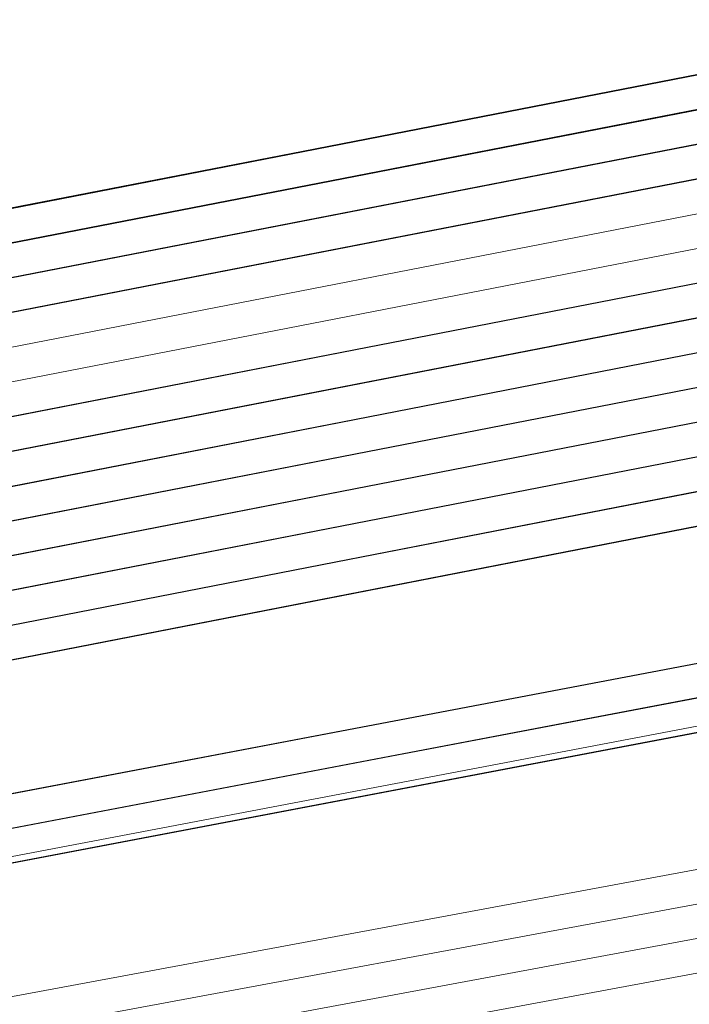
# Model space of a CAD drawing. Header units: metres. Extents: x -502 to 161, y -108 to 174.
# Tile 344 of 656: x -153.253 to -152.27, y -33.431 to -31.985. Entities that reach past the tile are written whole.
import ezdxf

# ---------------------------------------------------------------- set-up
doc = ezdxf.new("R2010")
doc.units = ezdxf.units.M
doc.header["$LTSCALE"] = 0.1
for name, color, linetype in [('BRI31-005.05-5p02-Koordinierung Lageplan 4. BA ZOB West 2022-06-15', 7, 'Continuous'), ('BRI31-005.06-5f07-Koordinierung Lageplan 4. BA ZOB Fernbusbahnh', 7, 'Continuous'), ('BRI32-005.02-5f05-Koordinierung Schemaplan 4 BA ZOB Teilbereich', 7, 'Continuous'), ('BRI32-005.03-5f06-Koordinierung Schemaplan 4 BA ZOB Teilbereich 2 Ost - Bahnhofsallee 2023-01-21', 7, 'Continuous')]:
    doc.layers.add(name, color=color, linetype=linetype)
doc.styles.add('Txt', font='txt_____.ttf')

msp = doc.modelspace()

# ---------------------------------------------------------------- linework, layer by layer
at = {"layer": 'BRI31-005.05-5p02-Koordinierung Lageplan 4. BA ZOB West 2022-06-15', "color": 190, "linetype": 'Continuous', "lineweight": 35, "true_color": 0x7f00ff, "transparency": 33554687, "flags": 128}
for points in [[(-55.7007, -13.3634), (-59.4327, -13.9934), (-61.4087, -14.3464), (-62.2647, -14.4984), (-62.6667, -14.5974), (-62.8907, -14.7334), (-63.5967, -15.2334), (-64.4177, -15.8004), (-64.8657, -15.8864), (-69.7037, -16.7484), (-75.4637, -17.6884), (-81.7337, -18.6534), (-88.9077, -20.0034), (-93.6827, -20.7334), (-98.9647, -21.6334), (-104.5957, -22.9234), (-121.8907, -26.2934), (-126.8117, -27.2034), (-150.4477, -31.7134), (-157.1307, -33.0134), (-162.7687, -32.1234), (-174.7807, -30.4434), (-178.1477, -29.6134), (-179.1357, -29.4334)], [(-93.6747, -20.7824), (-98.9547, -21.6824), (-104.5847, -22.9724), (-121.8807, -26.3424), (-126.8027, -27.2524), (-150.4387, -31.7624), (-150.7407, -31.8214), (-157.1297, -33.0644), (-162.7757, -32.1724), (-174.7877, -30.4934), (-178.1567, -29.6624), (-179.1357, -29.4844)]]:
    msp.add_lwpolyline(points, dxfattribs=at)
at = {"layer": 'BRI31-005.05-5p02-Koordinierung Lageplan 4. BA ZOB West 2022-06-15', "color": 250, "linetype": 'Continuous', "lineweight": 25, "true_color": 0x333333, "transparency": 33554687, "flags": 128}
for points in [[(-179.1357, -29.7394), (-178.2047, -29.9074), (-176.5237, -30.3244), (-174.8367, -30.8434), (-162.8247, -32.5154), (-157.1227, -33.4214), (-150.6707, -32.1644), (-150.3757, -32.1054), (-126.7397, -27.5954), (-121.8107, -26.6854), (-104.5117, -23.3154), (-93.6067, -21.1744), (-88.8337, -20.4444), (-81.6527, -19.0944), (-75.3827, -18.1294), (-69.6317, -17.1894), (-64.2647, -16.2324), (-63.2977, -15.6984), (-62.6077, -15.0894), (-62.1947, -14.8414), (-59.6597, -14.3864), (-59.3767, -14.3364), (-55.6447, -13.7064)], [(-55.6367, -13.7554), (-59.3687, -14.3854), (-59.6507, -14.4354), (-62.1767, -14.8894), (-62.5777, -15.1304), (-63.2687, -15.7394), (-64.2477, -16.2804), (-69.6237, -17.2384), (-75.3737, -18.1784), (-81.6437, -19.1434), (-88.8257, -20.4934), (-93.5977, -21.2234), (-104.5017, -23.3644), (-121.8007, -26.7344), (-126.7307, -27.6444), (-150.3667, -32.1544), (-150.6607, -32.2134), (-157.1217, -33.4724), (-162.8317, -32.5644), (-174.8437, -30.8934), (-176.5357, -30.3734), (-178.2147, -29.9564), (-179.1357, -29.7904)], [(-55.6287, -13.8044), (-59.3607, -14.4344), (-59.6427, -14.4844), (-62.1587, -14.9374), (-62.5477, -15.1714), (-63.2397, -15.7804), (-64.2307, -16.3284), (-69.6157, -17.2874), (-75.3647, -18.2274), (-81.6347, -19.1924), (-88.8177, -20.5424), (-93.5887, -21.2724), (-104.4917, -23.4134), (-121.7907, -26.7834), (-126.7217, -27.6934), (-150.3577, -32.2034), (-150.6507, -32.2624), (-157.1207, -33.5234), (-162.8387, -32.6134), (-174.8507, -30.9434), (-176.5477, -30.4224), (-178.2247, -30.0054), (-179.1357, -29.8414)], [(-55.6207, -13.8534), (-59.3527, -14.4834), (-59.6277, -14.5324), (-62.1407, -14.9854), (-62.5177, -15.2124), (-63.2107, -15.8214), (-64.2137, -16.3764), (-69.6077, -17.3364), (-75.3557, -18.2764), (-81.6257, -19.2414), (-88.8097, -20.5914), (-93.5797, -21.3214), (-104.4817, -23.4624), (-121.7807, -26.8324), (-126.7127, -27.7424), (-150.3487, -32.2524), (-150.6407, -32.3114), (-157.1197, -33.5744), (-162.8457, -32.6624), (-174.8577, -30.9934), (-176.5597, -30.4714), (-178.2347, -30.0544), (-179.1357, -29.8924)], [(-55.6127, -13.9024), (-59.3447, -14.5324), (-59.6247, -14.5824), (-62.1227, -15.0334), (-62.4877, -15.2534), (-63.1817, -15.8624), (-64.1967, -16.4244), (-69.5997, -17.3854), (-75.3467, -18.3254), (-81.6167, -19.2904), (-88.8017, -20.6404), (-93.5707, -21.3704), (-104.4717, -23.5114), (-121.7707, -26.8814), (-126.7037, -27.7914), (-150.3397, -32.3014), (-150.6307, -32.3604), (-157.1187, -33.6254), (-162.8527, -32.7114), (-174.8647, -31.0434), (-176.5717, -30.5204), (-178.2447, -30.1034), (-179.1357, -29.9434)], [(-55.6047, -13.9514), (-59.3367, -14.5814), (-62.1047, -15.0814), (-62.4577, -15.2944), (-63.1527, -15.9034), (-64.1797, -16.4724), (-69.5917, -17.4344), (-75.3377, -18.3744), (-81.6077, -19.3394), (-88.7937, -20.6894), (-93.5617, -21.4194), (-104.4617, -23.5604), (-121.7607, -26.9304), (-126.6947, -27.8404), (-150.3307, -32.3504), (-150.6207, -32.4094), (-157.1177, -33.6764), (-162.8597, -32.7604), (-174.8717, -31.0934), (-176.5837, -30.5694), (-178.2547, -30.1524), (-179.1357, -29.9944)], [(-56.5667, -14.3244), (-56.9487, -14.6244), (-57.8377, -15.3484), (-58.3257, -15.4954), (-59.9937, -15.7044), (-61.6697, -15.9144), (-63.7887, -16.4534), (-69.5837, -17.4834), (-75.3287, -18.4234), (-81.5687, -19.5644), (-84.6457, -20.1594), (-93.6297, -21.6994), (-104.3877, -23.8594), (-121.7187, -27.1554), (-122.6217, -27.3224), (-126.1537, -27.9814), (-137.6357, -30.1594), (-150.2927, -32.5534), (-151.8867, -32.8594), (-157.0417, -33.8394), (-163.2567, -32.9244), (-174.3647, -31.3244), (-178.3997, -30.6854)], [(-56.5467, -14.3734), (-56.9177, -14.6634), (-57.8137, -15.3934), (-58.3107, -15.5434), (-58.9957, -15.6304), (-59.9877, -15.7544), (-61.6607, -15.9634), (-63.7777, -16.5024), (-69.5757, -17.5324), (-75.3197, -18.4724), (-81.5597, -19.6134), (-84.6367, -20.2084), (-93.6207, -21.7484), (-104.3777, -23.9084), (-121.7097, -27.2044), (-122.6127, -27.3714), (-126.1447, -28.0304), (-137.6267, -30.2084), (-150.2837, -32.6024), (-151.8777, -32.9084), (-157.0407, -33.8904), (-163.2637, -32.9734), (-174.3717, -31.3734), (-178.4067, -30.7344)], [(-56.5277, -14.4214), (-56.8867, -14.7024), (-57.7897, -15.4384), (-58.2967, -15.5914), (-58.9897, -15.6804), (-59.9817, -15.8044), (-61.6517, -16.0124), (-63.7667, -16.5514), (-69.5677, -17.5814), (-75.3107, -18.5214), (-81.5507, -19.6624), (-84.6277, -20.2574), (-93.6117, -21.7974), (-104.3677, -23.9574), (-121.7007, -27.2534), (-122.6037, -27.4204), (-126.1357, -28.0794), (-137.6177, -30.2574), (-150.2747, -32.6514), (-151.8687, -32.9574), (-154.1107, -33.3844)], [(-62.5057, -14.9114), (-62.7017, -15.0274), (-63.4007, -15.5204), (-64.2987, -16.1364), (-69.6477, -17.0914), (-75.4007, -18.0314), (-81.6707, -18.9964), (-88.8497, -20.3464), (-93.6247, -21.0764), (-104.5317, -23.2174), (-121.8307, -26.5874), (-126.7577, -27.4974), (-150.3937, -32.0074), (-150.6907, -32.0664), (-157.1247, -33.3194), (-162.8107, -32.4174), (-174.8227, -30.7434), (-176.4997, -30.2264), (-178.1847, -29.8094), (-179.1357, -29.6374)], [(-62.4797, -14.9544), (-62.6747, -15.0694), (-63.3727, -15.5614), (-64.2817, -16.1844), (-69.6397, -17.1404), (-75.3917, -18.0804), (-81.6617, -19.0454), (-88.8417, -20.3954), (-93.6157, -21.1254), (-104.5217, -23.2664), (-121.8207, -26.6364), (-126.7487, -27.5464), (-150.3847, -32.0564), (-150.6807, -32.1154), (-157.1237, -33.3704), (-162.8177, -32.4664), (-174.8297, -30.7934), (-176.5117, -30.2754), (-178.1947, -29.8584), (-179.1357, -29.6884)], [(-93.6667, -20.8314), (-98.9447, -21.7314), (-104.5737, -23.0214), (-121.8707, -26.3914), (-126.7937, -27.3014), (-150.4297, -31.8114), (-150.7307, -31.8704), (-157.1287, -33.1154), (-162.7827, -32.2214), (-174.7947, -30.5434), (-178.1657, -29.7114), (-179.1357, -29.5354)], [(-93.6587, -20.8804), (-98.9347, -21.7804), (-104.5627, -23.0704), (-121.8607, -26.4404), (-126.7847, -27.3504), (-150.4207, -31.8604), (-150.7207, -31.9194), (-157.1277, -33.1664), (-162.7897, -32.2704), (-174.8017, -30.5934), (-178.1747, -29.7604), (-179.1357, -29.5864)]]:
    msp.add_lwpolyline(points, dxfattribs=at)
at = {"layer": 'BRI31-005.05-5p02-Koordinierung Lageplan 4. BA ZOB West 2022-06-15', "color": 7, "linetype": 'Continuous', "lineweight": 13, "transparency": 33554687, "flags": 128}
for points in [[(-61.4667, -16.5364), (-61.8967, -16.5874), (-64.8047, -17.0724), (-67.0677, -17.3534), (-81.2107, -19.8354), (-82.4137, -20.0454), (-83.9977, -20.3754), (-88.8717, -21.3944), (-93.5607, -22.0544), (-96.7847, -22.7254), (-98.7487, -23.1054), (-104.2927, -24.2564), (-104.8637, -24.3634), (-122.5617, -27.6464), (-126.0927, -28.3114), (-137.5747, -30.4814), (-151.2867, -33.0514), (-152.1117, -33.2054), (-156.9627, -34.1054), (-163.4867, -33.2114), (-174.4007, -31.5814), (-178.4277, -30.8814)], [(-61.4607, -16.5864), (-61.8897, -16.6374), (-64.7977, -17.1214), (-67.0607, -17.4024), (-81.2017, -19.8844), (-82.4047, -20.0944), (-83.9877, -20.4244), (-88.8627, -21.4434), (-93.5517, -22.1034), (-96.7747, -22.7744), (-98.7387, -23.1544), (-104.2827, -24.3054), (-104.8547, -24.4124), (-122.5527, -27.6954), (-126.0837, -28.3604), (-137.5657, -30.5304), (-151.2777, -33.1004), (-152.1027, -33.2544), (-156.9617, -34.1564), (-163.4937, -33.2604), (-174.4077, -31.6304), (-178.4347, -30.9304)], [(-178.4417, -30.9794), (-174.4147, -31.6794), (-163.5007, -33.3094), (-156.9607, -34.2074), (-152.0937, -33.3034), (-151.2687, -33.1494), (-137.5567, -30.5794), (-126.0747, -28.4094), (-122.5437, -27.7444), (-104.8457, -24.4614), (-104.2727, -24.3544), (-98.7287, -23.2034), (-96.7647, -22.8234), (-93.5427, -22.1524), (-88.8537, -21.4924), (-83.9777, -20.4734), (-82.3957, -20.1434), (-81.1927, -19.9334), (-67.0537, -17.4514), (-64.7907, -17.1704), (-61.8827, -16.6874), (-61.4547, -16.6364)], [(-61.4487, -16.6864), (-61.8757, -16.7374), (-64.7837, -17.2194), (-67.0467, -17.5004), (-81.1837, -19.9824), (-82.3867, -20.1924), (-83.9677, -20.5224), (-88.8447, -21.5414), (-93.5337, -22.2014), (-96.7547, -22.8724), (-98.7187, -23.2524), (-104.2627, -24.4034), (-104.8367, -24.5104), (-122.5347, -27.7934), (-126.0657, -28.4584), (-137.5477, -30.6284), (-151.2597, -33.1984), (-152.0847, -33.3524), (-156.9597, -34.2584), (-163.5077, -33.3584), (-174.4217, -31.7284), (-178.4487, -31.0284)]]:
    msp.add_lwpolyline(points, dxfattribs=at)
at = {"layer": 'BRI31-005.05-5p02-Koordinierung Lageplan 4. BA ZOB West 2022-06-15', "color": 251, "linetype": 'Continuous', "lineweight": 13, "true_color": 0x5b5b5b, "transparency": 33554687, "flags": 128}
for points in [[(-93.6507, -20.9294), (-98.8777, -21.8214), (-104.5517, -23.1194), (-121.8507, -26.4894), (-126.7757, -27.3994), (-150.4117, -31.9094), (-150.7107, -31.9684), (-157.1267, -33.2174), (-162.7967, -32.3194), (-174.8087, -30.6434), (-176.5547, -29.7624), (-176.4667, -28.8414), (-176.3907, -28.5144)], [(-93.6427, -20.9784), (-98.9147, -21.8784), (-104.5407, -23.1684), (-121.8407, -26.5384), (-126.7667, -27.4484), (-150.4027, -31.9584), (-150.7007, -32.0174), (-157.1257, -33.2684), (-162.8037, -32.3684), (-174.8157, -30.6934), (-176.6607, -29.8214), (-176.5657, -28.8254), (-176.4877, -28.4914)]]:
    msp.add_lwpolyline(points, dxfattribs=at)
at = {"layer": 'BRI31-005.05-5p02-Koordinierung Lageplan 4. BA ZOB West 2022-06-15', "color": 35, "linetype": 'Continuous', "lineweight": 13, "true_color": 0x99724c, "transparency": 33554687, "flags": 128}
msp.add_lwpolyline([(-93.6127, -21.7884), (-104.3697, -23.9484), (-121.7017, -27.2444), (-122.6047, -27.4114), (-126.1367, -28.0704), (-137.6187, -30.2484), (-150.2757, -32.6424), (-151.8707, -32.9484), (-154.1167, -33.3754), (-154.2567, -33.5434), (-154.3317, -33.7634), (-154.1997, -34.4534), (-153.5657, -37.8804), (-153.2087, -40.8104), (-153.0367, -41.2454), (-151.5157, -44.7774), (-150.4287, -47.2014), (-149.9687, -47.5874), (-147.5347, -48.6044)], dxfattribs=at)
at = {"layer": 'BRI31-005.05-5p02-Koordinierung Lageplan 4. BA ZOB West 2022-06-15', "color": 116, "linetype": 'Continuous', "lineweight": 13, "true_color": 0x007f3f, "transparency": 33554687, "flags": 128}
for points in [[(-126.7577, -27.4974), (-150.3927, -32.0074), (-150.6917, -32.0664), (-157.1247, -33.3194), (-162.8117, -32.4184), (-174.8387, -30.7404), (-176.6607, -29.8214), (-176.5657, -28.8254), (-176.4877, -28.4914), (-176.2937, -28.5374), (-176.3677, -28.8574), (-176.4487, -29.7034), (-174.7787, -30.5464), (-162.7817, -32.2204), (-157.1287, -33.1154), (-150.7297, -31.8704), (-150.4307, -31.8114), (-126.7937, -27.3014)], [(-126.7487, -27.5464), (-150.3837, -32.0564), (-150.6817, -32.1154), (-157.1237, -33.3704), (-162.8187, -32.4674), (-174.8447, -30.7904), (-176.7667, -29.8814), (-176.6647, -28.8094), (-176.5847, -28.4684), (-176.3907, -28.5144), (-176.4667, -28.8414), (-176.5547, -29.7614), (-174.7867, -30.5964), (-162.7887, -32.2694), (-157.1277, -33.1664), (-150.7197, -31.9194), (-150.4217, -31.8604), (-126.7847, -27.3504)]]:
    msp.add_lwpolyline(points, dxfattribs=at)
at = {"layer": 'BRI31-005.06-5f07-Koordinierung Lageplan 4. BA ZOB Fernbusbahnh', "color": 190, "linetype": 'Continuous', "lineweight": 30, "true_color": 0x7f00ff, "transparency": 33554687, "flags": 128}
for points in [[(-55.7007, -13.3634), (-59.4327, -13.9934), (-61.4087, -14.3464), (-62.2647, -14.4984), (-62.6667, -14.5974), (-62.8907, -14.7334), (-63.5967, -15.2334), (-64.4177, -15.8004), (-64.8657, -15.8864), (-69.7037, -16.7484), (-75.4637, -17.6884), (-81.7337, -18.6534), (-88.9077, -20.0034), (-93.6827, -20.7334), (-98.9647, -21.6334), (-104.5957, -22.9234), (-121.8907, -26.2934), (-126.8117, -27.2034), (-150.4477, -31.7134), (-157.1307, -33.0134), (-162.7687, -32.1234), (-174.7807, -30.4434), (-178.1477, -29.6134), (-179.1357, -29.4334)], [(-93.6747, -20.7824), (-98.9547, -21.6824), (-104.5847, -22.9724), (-121.8807, -26.3424), (-126.8027, -27.2524), (-150.4387, -31.7624), (-150.7407, -31.8214), (-157.1297, -33.0644), (-162.7757, -32.1724), (-174.7877, -30.4934), (-178.1567, -29.6624), (-179.1357, -29.4844)]]:
    msp.add_lwpolyline(points, dxfattribs=at)
at = {"layer": 'BRI31-005.06-5f07-Koordinierung Lageplan 4. BA ZOB Fernbusbahnh', "color": 250, "linetype": 'Continuous', "lineweight": 20, "true_color": 0x333333, "transparency": 33554687, "flags": 128}
for points in [[(-179.1357, -29.7394), (-178.2047, -29.9074), (-176.5237, -30.3244), (-174.8367, -30.8434), (-162.8247, -32.5154), (-157.1227, -33.4214), (-150.6707, -32.1644), (-150.3757, -32.1054), (-126.7397, -27.5954), (-121.8107, -26.6854), (-104.5117, -23.3154), (-93.6067, -21.1744), (-88.8337, -20.4444), (-81.6527, -19.0944), (-75.3827, -18.1294), (-69.6317, -17.1894), (-64.2647, -16.2324), (-63.2977, -15.6984), (-62.6077, -15.0894), (-62.1947, -14.8414), (-59.6597, -14.3864), (-59.3767, -14.3364), (-55.6447, -13.7064)], [(-55.6367, -13.7554), (-59.3687, -14.3854), (-59.6507, -14.4354), (-62.1767, -14.8894), (-62.5777, -15.1304), (-63.2687, -15.7394), (-64.2477, -16.2804), (-69.6237, -17.2384), (-75.3737, -18.1784), (-81.6437, -19.1434), (-88.8257, -20.4934), (-93.5977, -21.2234), (-104.5017, -23.3644), (-121.8007, -26.7344), (-126.7307, -27.6444), (-150.3667, -32.1544), (-150.6607, -32.2134), (-157.1217, -33.4724), (-162.8317, -32.5644), (-174.8437, -30.8934), (-176.5357, -30.3734), (-178.2147, -29.9564), (-179.1357, -29.7904)], [(-55.6287, -13.8044), (-59.3607, -14.4344), (-59.6427, -14.4844), (-62.1587, -14.9374), (-62.5477, -15.1714), (-63.2397, -15.7804), (-64.2307, -16.3284), (-69.6157, -17.2874), (-75.3647, -18.2274), (-81.6347, -19.1924), (-88.8177, -20.5424), (-93.5887, -21.2724), (-104.4917, -23.4134), (-121.7907, -26.7834), (-126.7217, -27.6934), (-150.3577, -32.2034), (-150.6507, -32.2624), (-157.1207, -33.5234), (-162.8387, -32.6134), (-174.8507, -30.9434), (-176.5477, -30.4224), (-178.2247, -30.0054), (-179.1357, -29.8414)], [(-55.6207, -13.8534), (-59.3527, -14.4834), (-59.6277, -14.5324), (-62.1407, -14.9854), (-62.5177, -15.2124), (-63.2107, -15.8214), (-64.2137, -16.3764), (-69.6077, -17.3364), (-75.3557, -18.2764), (-81.6257, -19.2414), (-88.8097, -20.5914), (-93.5797, -21.3214), (-104.4817, -23.4624), (-121.7807, -26.8324), (-126.7127, -27.7424), (-150.3487, -32.2524), (-150.6407, -32.3114), (-157.1197, -33.5744), (-162.8457, -32.6624), (-174.8577, -30.9934), (-176.5597, -30.4714), (-178.2347, -30.0544), (-179.1357, -29.8924)], [(-55.6127, -13.9024), (-59.3447, -14.5324), (-59.6247, -14.5824), (-62.1227, -15.0334), (-62.4877, -15.2534), (-63.1817, -15.8624), (-64.1967, -16.4244), (-69.5997, -17.3854), (-75.3467, -18.3254), (-81.6167, -19.2904), (-88.8017, -20.6404), (-93.5707, -21.3704), (-104.4717, -23.5114), (-121.7707, -26.8814), (-126.7037, -27.7914), (-150.3397, -32.3014), (-150.6307, -32.3604), (-157.1187, -33.6254), (-162.8527, -32.7114), (-174.8647, -31.0434), (-176.5717, -30.5204), (-178.2447, -30.1034), (-179.1357, -29.9434)], [(-55.6047, -13.9514), (-59.3367, -14.5814), (-62.1047, -15.0814), (-62.4577, -15.2944), (-63.1527, -15.9034), (-64.1797, -16.4724), (-69.5917, -17.4344), (-75.3377, -18.3744), (-81.6077, -19.3394), (-88.7937, -20.6894), (-93.5617, -21.4194), (-104.4617, -23.5604), (-121.7607, -26.9304), (-126.6947, -27.8404), (-150.3307, -32.3504), (-150.6207, -32.4094), (-157.1177, -33.6764), (-162.8597, -32.7604), (-174.8717, -31.0934), (-176.5837, -30.5694), (-178.2547, -30.1524), (-179.1357, -29.9944)], [(-56.5667, -14.3244), (-56.9487, -14.6244), (-57.8377, -15.3484), (-58.3257, -15.4954), (-59.9937, -15.7044), (-61.6697, -15.9144), (-63.7887, -16.4534), (-69.5837, -17.4834), (-75.3287, -18.4234), (-81.5687, -19.5644), (-84.6457, -20.1594), (-93.6297, -21.6994), (-104.3877, -23.8594), (-121.7187, -27.1554), (-122.6217, -27.3224), (-126.1537, -27.9814), (-137.6357, -30.1594), (-150.2927, -32.5534), (-151.8867, -32.8594), (-157.0417, -33.8394), (-163.2567, -32.9244), (-174.3647, -31.3244), (-178.3997, -30.6854)], [(-56.5467, -14.3734), (-56.9177, -14.6634), (-57.8137, -15.3934), (-58.3107, -15.5434), (-58.9957, -15.6304), (-59.9877, -15.7544), (-61.6607, -15.9634), (-63.7777, -16.5024), (-69.5757, -17.5324), (-75.3197, -18.4724), (-81.5597, -19.6134), (-84.6367, -20.2084), (-93.6207, -21.7484), (-104.3777, -23.9084), (-121.7097, -27.2044), (-122.6127, -27.3714), (-126.1447, -28.0304), (-137.6267, -30.2084), (-150.2837, -32.6024), (-151.8777, -32.9084), (-157.0407, -33.8904), (-163.2637, -32.9734), (-174.3717, -31.3734), (-178.4067, -30.7344)], [(-62.5057, -14.9114), (-62.7017, -15.0274), (-63.4007, -15.5204), (-64.2987, -16.1364), (-69.6477, -17.0914), (-75.4007, -18.0314), (-81.6707, -18.9964), (-88.8497, -20.3464), (-93.6247, -21.0764), (-104.5317, -23.2174), (-121.8307, -26.5874), (-126.7577, -27.4974), (-150.3937, -32.0074), (-150.6907, -32.0664), (-157.1247, -33.3194), (-162.8107, -32.4174), (-174.8227, -30.7434), (-176.4997, -30.2264), (-178.1847, -29.8094), (-179.1357, -29.6374)], [(-62.4797, -14.9544), (-62.6747, -15.0694), (-63.3727, -15.5614), (-64.2817, -16.1844), (-69.6397, -17.1404), (-75.3917, -18.0804), (-81.6617, -19.0454), (-88.8417, -20.3954), (-93.6157, -21.1254), (-104.5217, -23.2664), (-121.8207, -26.6364), (-126.7487, -27.5464), (-150.3847, -32.0564), (-150.6807, -32.1154), (-157.1237, -33.3704), (-162.8177, -32.4664), (-174.8297, -30.7934), (-176.5117, -30.2754), (-178.1947, -29.8584), (-179.1357, -29.6884)], [(-93.6667, -20.8314), (-98.9447, -21.7314), (-104.5737, -23.0214), (-121.8707, -26.3914), (-126.7937, -27.3014), (-150.4297, -31.8114), (-150.7307, -31.8704), (-157.1287, -33.1154), (-162.7827, -32.2214), (-174.7947, -30.5434), (-178.1657, -29.7114), (-179.1357, -29.5354)], [(-93.6587, -20.8804), (-98.9347, -21.7804), (-104.5627, -23.0704), (-121.8607, -26.4404), (-126.7847, -27.3504), (-150.4207, -31.8604), (-150.7207, -31.9194), (-157.1277, -33.1664), (-162.7897, -32.2704), (-174.8017, -30.5934), (-178.1747, -29.7604), (-179.1357, -29.5864)]]:
    msp.add_lwpolyline(points, dxfattribs=at)
at = {"layer": 'BRI31-005.06-5f07-Koordinierung Lageplan 4. BA ZOB Fernbusbahnh', "color": 7, "linetype": 'Continuous', "lineweight": 9, "transparency": 33554687, "flags": 128}
for points in [[(-61.4667, -16.5364), (-61.8967, -16.5874), (-64.8047, -17.0724), (-67.0677, -17.3534), (-81.2107, -19.8354), (-82.4137, -20.0454), (-83.9977, -20.3754), (-88.8717, -21.3944), (-93.5607, -22.0544), (-96.7847, -22.7254), (-98.7487, -23.1054), (-104.2927, -24.2564), (-104.8637, -24.3634), (-122.5617, -27.6464), (-126.0927, -28.3114), (-137.5747, -30.4814), (-151.2867, -33.0514), (-152.1117, -33.2054), (-156.9627, -34.1054), (-163.4867, -33.2114), (-174.4007, -31.5814), (-178.4277, -30.8814)], [(-61.4607, -16.5864), (-61.8897, -16.6374), (-64.7977, -17.1214), (-67.0607, -17.4024), (-81.2017, -19.8844), (-82.4047, -20.0944), (-83.9877, -20.4244), (-88.8627, -21.4434), (-93.5517, -22.1034), (-96.7747, -22.7744), (-98.7387, -23.1544), (-104.2827, -24.3054), (-104.8547, -24.4124), (-122.5527, -27.6954), (-126.0837, -28.3604), (-137.5657, -30.5304), (-151.2777, -33.1004), (-152.1027, -33.2544), (-156.9617, -34.1564), (-163.4937, -33.2604), (-174.4077, -31.6304), (-178.4347, -30.9304)], [(-178.4417, -30.9794), (-174.4147, -31.6794), (-163.5007, -33.3094), (-156.9607, -34.2074), (-152.0937, -33.3034), (-151.2687, -33.1494), (-137.5567, -30.5794), (-126.0747, -28.4094), (-122.5437, -27.7444), (-104.8457, -24.4614), (-104.2727, -24.3544), (-98.7287, -23.2034), (-96.7647, -22.8234), (-93.5427, -22.1524), (-88.8537, -21.4924), (-83.9777, -20.4734), (-82.3957, -20.1434), (-81.1927, -19.9334), (-67.0537, -17.4514), (-64.7907, -17.1704), (-61.8827, -16.6874), (-61.4547, -16.6364)], [(-61.4487, -16.6864), (-61.8757, -16.7374), (-64.7837, -17.2194), (-67.0467, -17.5004), (-81.1837, -19.9824), (-82.3867, -20.1924), (-83.9677, -20.5224), (-88.8447, -21.5414), (-93.5337, -22.2014), (-96.7547, -22.8724), (-98.7187, -23.2524), (-104.2627, -24.4034), (-104.8367, -24.5104), (-122.5347, -27.7934), (-126.0657, -28.4584), (-137.5477, -30.6284), (-151.2597, -33.1984), (-152.0847, -33.3524), (-156.9597, -34.2584), (-163.5077, -33.3584), (-174.4217, -31.7284), (-178.4487, -31.0284)]]:
    msp.add_lwpolyline(points, dxfattribs=at)
at = {"layer": 'BRI32-005.02-5f05-Koordinierung Schemaplan 4 BA ZOB Teilbereich', "color": 190, "linetype": 'Continuous', "lineweight": 35, "true_color": 0x7f00ff, "transparency": 33554687, "flags": 128}
for points in [[(-55.7007, -13.3634), (-59.4327, -13.9934), (-61.4087, -14.3464), (-62.2647, -14.4984), (-62.6667, -14.5974), (-62.8907, -14.7334), (-63.5967, -15.2334), (-64.4177, -15.8004), (-64.8657, -15.8864), (-69.7037, -16.7484), (-75.4637, -17.6884), (-81.7337, -18.6534), (-88.9077, -20.0034), (-93.6827, -20.7334), (-98.9647, -21.6334), (-104.5957, -22.9234), (-121.8907, -26.2934), (-126.8117, -27.2034), (-150.4477, -31.7134), (-157.1307, -33.0134), (-162.7687, -32.1234), (-174.7807, -30.4434), (-178.1477, -29.6134), (-179.1357, -29.4334)], [(-93.6747, -20.7824), (-98.9547, -21.6824), (-104.5847, -22.9724), (-121.8807, -26.3424), (-126.8027, -27.2524), (-150.4387, -31.7624), (-150.7407, -31.8214), (-157.1297, -33.0644), (-162.7757, -32.1724), (-174.7877, -30.4934), (-178.1567, -29.6624), (-179.1357, -29.4844)]]:
    msp.add_lwpolyline(points, dxfattribs=at)
at = {"layer": 'BRI32-005.02-5f05-Koordinierung Schemaplan 4 BA ZOB Teilbereich', "color": 250, "linetype": 'Continuous', "lineweight": 25, "true_color": 0x333333, "transparency": 33554687, "flags": 128}
for points in [[(-179.1357, -29.7394), (-178.2047, -29.9074), (-176.5237, -30.3244), (-174.8367, -30.8434), (-162.8247, -32.5154), (-157.1227, -33.4214), (-150.6707, -32.1644), (-150.3757, -32.1054), (-126.7397, -27.5954), (-121.8107, -26.6854), (-104.5117, -23.3154), (-93.6067, -21.1744), (-88.8337, -20.4444), (-81.6527, -19.0944), (-75.3827, -18.1294), (-69.6317, -17.1894), (-64.2647, -16.2324), (-63.2977, -15.6984), (-62.6077, -15.0894), (-62.1947, -14.8414), (-59.6597, -14.3864), (-59.3767, -14.3364), (-55.6447, -13.7064)], [(-55.6367, -13.7554), (-59.3687, -14.3854), (-59.6507, -14.4354), (-62.1767, -14.8894), (-62.5777, -15.1304), (-63.2687, -15.7394), (-64.2477, -16.2804), (-69.6237, -17.2384), (-75.3737, -18.1784), (-81.6437, -19.1434), (-88.8257, -20.4934), (-93.5977, -21.2234), (-104.5017, -23.3644), (-121.8007, -26.7344), (-126.7307, -27.6444), (-150.3667, -32.1544), (-150.6607, -32.2134), (-157.1217, -33.4724), (-162.8317, -32.5644), (-174.8437, -30.8934), (-176.5357, -30.3734), (-178.2147, -29.9564), (-179.1357, -29.7904)], [(-55.6287, -13.8044), (-59.3607, -14.4344), (-59.6427, -14.4844), (-62.1587, -14.9374), (-62.5477, -15.1714), (-63.2397, -15.7804), (-64.2307, -16.3284), (-69.6157, -17.2874), (-75.3647, -18.2274), (-81.6347, -19.1924), (-88.8177, -20.5424), (-93.5887, -21.2724), (-104.4917, -23.4134), (-121.7907, -26.7834), (-126.7217, -27.6934), (-150.3577, -32.2034), (-150.6507, -32.2624), (-157.1207, -33.5234), (-162.8387, -32.6134), (-174.8507, -30.9434), (-176.5477, -30.4224), (-178.2247, -30.0054), (-179.1357, -29.8414)], [(-55.6207, -13.8534), (-59.3527, -14.4834), (-59.6277, -14.5324), (-62.1407, -14.9854), (-62.5177, -15.2124), (-63.2107, -15.8214), (-64.2137, -16.3764), (-69.6077, -17.3364), (-75.3557, -18.2764), (-81.6257, -19.2414), (-88.8097, -20.5914), (-93.5797, -21.3214), (-104.4817, -23.4624), (-121.7807, -26.8324), (-126.7127, -27.7424), (-150.3487, -32.2524), (-150.6407, -32.3114), (-157.1197, -33.5744), (-162.8457, -32.6624), (-174.8577, -30.9934), (-176.5597, -30.4714), (-178.2347, -30.0544), (-179.1357, -29.8924)], [(-55.6127, -13.9024), (-59.3447, -14.5324), (-59.6247, -14.5824), (-62.1227, -15.0334), (-62.4877, -15.2534), (-63.1817, -15.8624), (-64.1967, -16.4244), (-69.5997, -17.3854), (-75.3467, -18.3254), (-81.6167, -19.2904), (-88.8017, -20.6404), (-93.5707, -21.3704), (-104.4717, -23.5114), (-121.7707, -26.8814), (-126.7037, -27.7914), (-150.3397, -32.3014), (-150.6307, -32.3604), (-157.1187, -33.6254), (-162.8527, -32.7114), (-174.8647, -31.0434), (-176.5717, -30.5204), (-178.2447, -30.1034), (-179.1357, -29.9434)], [(-55.6047, -13.9514), (-59.3367, -14.5814), (-62.1047, -15.0814), (-62.4577, -15.2944), (-63.1527, -15.9034), (-64.1797, -16.4724), (-69.5917, -17.4344), (-75.3377, -18.3744), (-81.6077, -19.3394), (-88.7937, -20.6894), (-93.5617, -21.4194), (-104.4617, -23.5604), (-121.7607, -26.9304), (-126.6947, -27.8404), (-150.3307, -32.3504), (-150.6207, -32.4094), (-157.1177, -33.6764), (-162.8597, -32.7604), (-174.8717, -31.0934), (-176.5837, -30.5694), (-178.2547, -30.1524), (-179.1357, -29.9944)], [(-56.5667, -14.3244), (-56.9487, -14.6244), (-57.8377, -15.3484), (-58.3257, -15.4954), (-59.9937, -15.7044), (-61.6697, -15.9144), (-63.7887, -16.4534), (-69.5837, -17.4834), (-75.3287, -18.4234), (-81.5687, -19.5644), (-84.6457, -20.1594), (-93.6297, -21.6994), (-104.3877, -23.8594), (-121.7187, -27.1554), (-122.6217, -27.3224), (-126.1537, -27.9814), (-137.6357, -30.1594), (-150.2927, -32.5534), (-151.8867, -32.8594), (-157.0417, -33.8394), (-163.2567, -32.9244), (-174.3647, -31.3244), (-178.3997, -30.6854)], [(-56.5467, -14.3734), (-56.9177, -14.6634), (-57.8137, -15.3934), (-58.3107, -15.5434), (-58.9957, -15.6304), (-59.9877, -15.7544), (-61.6607, -15.9634), (-63.7777, -16.5024), (-69.5757, -17.5324), (-75.3197, -18.4724), (-81.5597, -19.6134), (-84.6367, -20.2084), (-93.6207, -21.7484), (-104.3777, -23.9084), (-121.7097, -27.2044), (-122.6127, -27.3714), (-126.1447, -28.0304), (-137.6267, -30.2084), (-150.2837, -32.6024), (-151.8777, -32.9084), (-157.0407, -33.8904), (-163.2637, -32.9734), (-174.3717, -31.3734), (-178.4067, -30.7344)], [(-56.5277, -14.4214), (-56.8867, -14.7024), (-57.7897, -15.4384), (-58.2967, -15.5914), (-58.9897, -15.6804), (-59.9817, -15.8044), (-61.6517, -16.0124), (-63.7667, -16.5514), (-69.5677, -17.5814), (-75.3107, -18.5214), (-81.5507, -19.6624), (-84.6277, -20.2574), (-93.6117, -21.7974), (-104.3677, -23.9574), (-121.7007, -27.2534), (-122.6037, -27.4204), (-126.1357, -28.0794), (-137.6177, -30.2574), (-150.2747, -32.6514), (-151.8687, -32.9574), (-154.1107, -33.3844)], [(-93.6667, -20.8314), (-98.9447, -21.7314), (-104.5737, -23.0214), (-121.8707, -26.3914), (-126.7937, -27.3014), (-150.4297, -31.8114), (-150.7307, -31.8704), (-157.1287, -33.1154), (-162.7827, -32.2214), (-174.7947, -30.5434), (-178.1657, -29.7114), (-179.1357, -29.5354)], [(-93.6587, -20.8804), (-98.9347, -21.7804), (-104.5627, -23.0704), (-121.8607, -26.4404), (-126.7847, -27.3504), (-150.4207, -31.8604), (-150.7207, -31.9194), (-157.1277, -33.1664), (-162.7897, -32.2704), (-174.8017, -30.5934), (-178.1747, -29.7604), (-179.1357, -29.5864)]]:
    msp.add_lwpolyline(points, dxfattribs=at)
at = {"layer": 'BRI32-005.02-5f05-Koordinierung Schemaplan 4 BA ZOB Teilbereich', "color": 251, "linetype": 'Continuous', "lineweight": 13, "true_color": 0x5b5b5b, "transparency": 33554687, "flags": 128}
for points in [[(-93.6507, -20.9294), (-98.8777, -21.8214), (-104.5517, -23.1194), (-121.8507, -26.4894), (-126.7757, -27.3994), (-150.4117, -31.9094), (-150.7107, -31.9684), (-157.1267, -33.2174), (-162.7967, -32.3194), (-174.8087, -30.6434), (-176.5547, -29.7624), (-176.4667, -28.8414), (-176.3907, -28.5144)], [(-93.6427, -20.9784), (-98.9147, -21.8784), (-104.5407, -23.1684), (-121.8407, -26.5384), (-126.7667, -27.4484), (-150.4027, -31.9584), (-150.7007, -32.0174), (-157.1257, -33.2684), (-162.8037, -32.3684), (-174.8157, -30.6934), (-176.6607, -29.8214), (-176.5657, -28.8254), (-176.4877, -28.4914)]]:
    msp.add_lwpolyline(points, dxfattribs=at)
at = {"layer": 'BRI32-005.02-5f05-Koordinierung Schemaplan 4 BA ZOB Teilbereich', "color": 35, "linetype": 'Continuous', "lineweight": 13, "true_color": 0x99724c, "transparency": 33554687, "flags": 128}
msp.add_lwpolyline([(-93.6127, -21.7884), (-104.3697, -23.9484), (-121.7017, -27.2444), (-122.6047, -27.4114), (-126.1367, -28.0704), (-137.6187, -30.2484), (-150.2757, -32.6424), (-151.8707, -32.9484), (-154.1167, -33.3754), (-154.2567, -33.5434), (-154.3317, -33.7634), (-154.1997, -34.4534), (-153.5657, -37.8804), (-153.2087, -40.8104), (-153.0367, -41.2454), (-151.5157, -44.7774), (-150.4287, -47.2014), (-149.9687, -47.5874), (-147.5347, -48.6044)], dxfattribs=at)
at = {"layer": 'BRI32-005.02-5f05-Koordinierung Schemaplan 4 BA ZOB Teilbereich', "color": 116, "linetype": 'Continuous', "lineweight": 13, "true_color": 0x007f3f, "transparency": 33554687, "flags": 128}
for points in [[(-126.7577, -27.4974), (-150.3927, -32.0074), (-150.6917, -32.0664), (-157.1247, -33.3194), (-162.8117, -32.4184), (-174.8387, -30.7404), (-176.6607, -29.8214), (-176.5657, -28.8254), (-176.4877, -28.4914), (-176.2937, -28.5374), (-176.3677, -28.8574), (-176.4487, -29.7034), (-174.7787, -30.5464), (-162.7817, -32.2204), (-157.1287, -33.1154), (-150.7297, -31.8704), (-150.4307, -31.8114), (-126.7937, -27.3014)], [(-126.7487, -27.5464), (-150.3837, -32.0564), (-150.6817, -32.1154), (-157.1237, -33.3704), (-162.8187, -32.4674), (-174.8447, -30.7904), (-176.7667, -29.8814), (-176.6647, -28.8094), (-176.5847, -28.4684), (-176.3907, -28.5144), (-176.4667, -28.8414), (-176.5547, -29.7614), (-174.7867, -30.5964), (-162.7887, -32.2694), (-157.1277, -33.1664), (-150.7197, -31.9194), (-150.4217, -31.8604), (-126.7847, -27.3504)]]:
    msp.add_lwpolyline(points, dxfattribs=at)
at = {"layer": 'BRI32-005.03-5f06-Koordinierung Schemaplan 4 BA ZOB Teilbereich 2 Ost - Bahnhofsallee 2023-01-21', "color": 190, "linetype": 'Continuous', "lineweight": 30, "true_color": 0x7f00ff, "transparency": 33554687, "flags": 128}
for points in [[(-55.7007, -13.3634), (-59.4327, -13.9934), (-61.4087, -14.3464), (-62.2647, -14.4984), (-62.6667, -14.5974), (-62.8907, -14.7334), (-63.5967, -15.2334), (-64.4177, -15.8004), (-64.8657, -15.8864), (-69.7037, -16.7484), (-75.4637, -17.6884), (-81.7337, -18.6534), (-88.9077, -20.0034), (-93.6827, -20.7334), (-98.9647, -21.6334), (-104.5957, -22.9234), (-121.8907, -26.2934), (-126.8117, -27.2034), (-150.4477, -31.7134), (-157.1307, -33.0134), (-162.7687, -32.1234), (-174.7807, -30.4434), (-178.1477, -29.6134), (-179.1357, -29.4334)], [(-93.6747, -20.7824), (-98.9547, -21.6824), (-104.5847, -22.9724), (-121.8807, -26.3424), (-126.8027, -27.2524), (-150.4387, -31.7624), (-150.7407, -31.8214), (-157.1297, -33.0644), (-162.7757, -32.1724), (-174.7877, -30.4934), (-178.1567, -29.6624), (-179.1357, -29.4844)]]:
    msp.add_lwpolyline(points, dxfattribs=at)
at = {"layer": 'BRI32-005.03-5f06-Koordinierung Schemaplan 4 BA ZOB Teilbereich 2 Ost - Bahnhofsallee 2023-01-21', "color": 250, "linetype": 'Continuous', "lineweight": 20, "true_color": 0x333333, "transparency": 33554687, "flags": 128}
for points in [[(-179.1357, -29.7394), (-178.2047, -29.9074), (-176.5237, -30.3244), (-174.8367, -30.8434), (-162.8247, -32.5154), (-157.1227, -33.4214), (-150.6707, -32.1644), (-150.3757, -32.1054), (-126.7397, -27.5954), (-121.8107, -26.6854), (-104.5117, -23.3154), (-93.6067, -21.1744), (-88.8337, -20.4444), (-81.6527, -19.0944), (-75.3827, -18.1294), (-69.6317, -17.1894), (-64.2647, -16.2324), (-63.2977, -15.6984), (-62.6077, -15.0894), (-62.1947, -14.8414), (-59.6597, -14.3864), (-59.3767, -14.3364), (-55.6447, -13.7064)], [(-55.6367, -13.7554), (-59.3687, -14.3854), (-59.6507, -14.4354), (-62.1767, -14.8894), (-62.5777, -15.1304), (-63.2687, -15.7394), (-64.2477, -16.2804), (-69.6237, -17.2384), (-75.3737, -18.1784), (-81.6437, -19.1434), (-88.8257, -20.4934), (-93.5977, -21.2234), (-104.5017, -23.3644), (-121.8007, -26.7344), (-126.7307, -27.6444), (-150.3667, -32.1544), (-150.6607, -32.2134), (-157.1217, -33.4724), (-162.8317, -32.5644), (-174.8437, -30.8934), (-176.5357, -30.3734), (-178.2147, -29.9564), (-179.1357, -29.7904)], [(-55.6287, -13.8044), (-59.3607, -14.4344), (-59.6427, -14.4844), (-62.1587, -14.9374), (-62.5477, -15.1714), (-63.2397, -15.7804), (-64.2307, -16.3284), (-69.6157, -17.2874), (-75.3647, -18.2274), (-81.6347, -19.1924), (-88.8177, -20.5424), (-93.5887, -21.2724), (-104.4917, -23.4134), (-121.7907, -26.7834), (-126.7217, -27.6934), (-150.3577, -32.2034), (-150.6507, -32.2624), (-157.1207, -33.5234), (-162.8387, -32.6134), (-174.8507, -30.9434), (-176.5477, -30.4224), (-178.2247, -30.0054), (-179.1357, -29.8414)], [(-55.6207, -13.8534), (-59.3527, -14.4834), (-59.6277, -14.5324), (-62.1407, -14.9854), (-62.5177, -15.2124), (-63.2107, -15.8214), (-64.2137, -16.3764), (-69.6077, -17.3364), (-75.3557, -18.2764), (-81.6257, -19.2414), (-88.8097, -20.5914), (-93.5797, -21.3214), (-104.4817, -23.4624), (-121.7807, -26.8324), (-126.7127, -27.7424), (-150.3487, -32.2524), (-150.6407, -32.3114), (-157.1197, -33.5744), (-162.8457, -32.6624), (-174.8577, -30.9934), (-176.5597, -30.4714), (-178.2347, -30.0544), (-179.1357, -29.8924)], [(-55.6127, -13.9024), (-59.3447, -14.5324), (-59.6247, -14.5824), (-62.1227, -15.0334), (-62.4877, -15.2534), (-63.1817, -15.8624), (-64.1967, -16.4244), (-69.5997, -17.3854), (-75.3467, -18.3254), (-81.6167, -19.2904), (-88.8017, -20.6404), (-93.5707, -21.3704), (-104.4717, -23.5114), (-121.7707, -26.8814), (-126.7037, -27.7914), (-150.3397, -32.3014), (-150.6307, -32.3604), (-157.1187, -33.6254), (-162.8527, -32.7114), (-174.8647, -31.0434), (-176.5717, -30.5204), (-178.2447, -30.1034), (-179.1357, -29.9434)], [(-55.6047, -13.9514), (-59.3367, -14.5814), (-62.1047, -15.0814), (-62.4577, -15.2944), (-63.1527, -15.9034), (-64.1797, -16.4724), (-69.5917, -17.4344), (-75.3377, -18.3744), (-81.6077, -19.3394), (-88.7937, -20.6894), (-93.5617, -21.4194), (-104.4617, -23.5604), (-121.7607, -26.9304), (-126.6947, -27.8404), (-150.3307, -32.3504), (-150.6207, -32.4094), (-157.1177, -33.6764), (-162.8597, -32.7604), (-174.8717, -31.0934), (-176.5837, -30.5694), (-178.2547, -30.1524), (-179.1357, -29.9944)], [(-56.5667, -14.3244), (-56.9487, -14.6244), (-57.8377, -15.3484), (-58.3257, -15.4954), (-59.9937, -15.7044), (-61.6697, -15.9144), (-63.7887, -16.4534), (-69.5837, -17.4834), (-75.3287, -18.4234), (-81.5687, -19.5644), (-84.6457, -20.1594), (-93.6297, -21.6994), (-104.3877, -23.8594), (-121.7187, -27.1554), (-122.6217, -27.3224), (-126.1537, -27.9814), (-137.6357, -30.1594), (-150.2927, -32.5534), (-151.8867, -32.8594), (-157.0417, -33.8394), (-163.2567, -32.9244), (-174.3647, -31.3244), (-178.3997, -30.6854)], [(-56.5467, -14.3734), (-56.9177, -14.6634), (-57.8137, -15.3934), (-58.3107, -15.5434), (-58.9957, -15.6304), (-59.9877, -15.7544), (-61.6607, -15.9634), (-63.7777, -16.5024), (-69.5757, -17.5324), (-75.3197, -18.4724), (-81.5597, -19.6134), (-84.6367, -20.2084), (-93.6207, -21.7484), (-104.3777, -23.9084), (-121.7097, -27.2044), (-122.6127, -27.3714), (-126.1447, -28.0304), (-137.6267, -30.2084), (-150.2837, -32.6024), (-151.8777, -32.9084), (-157.0407, -33.8904), (-163.2637, -32.9734), (-174.3717, -31.3734), (-178.4067, -30.7344)], [(-56.5277, -14.4214), (-56.8867, -14.7024), (-57.7897, -15.4384), (-58.2967, -15.5914), (-58.9897, -15.6804), (-59.9817, -15.8044), (-61.6517, -16.0124), (-63.7667, -16.5514), (-69.5677, -17.5814), (-75.3107, -18.5214), (-81.5507, -19.6624), (-84.6277, -20.2574), (-93.6117, -21.7974), (-104.3677, -23.9574), (-121.7007, -27.2534), (-122.6037, -27.4204), (-126.1357, -28.0794), (-137.6177, -30.2574), (-150.2747, -32.6514), (-151.8687, -32.9574), (-154.1107, -33.3844)], [(-62.5057, -14.9114), (-62.7017, -15.0274), (-63.4007, -15.5204), (-64.2987, -16.1364), (-69.6477, -17.0914), (-75.4007, -18.0314), (-81.6707, -18.9964), (-88.8497, -20.3464), (-93.6247, -21.0764), (-104.5317, -23.2174), (-121.8307, -26.5874), (-126.7577, -27.4974), (-150.3937, -32.0074), (-150.6907, -32.0664), (-157.1247, -33.3194), (-162.8107, -32.4174), (-174.8227, -30.7434), (-176.4997, -30.2264), (-178.1847, -29.8094), (-179.1357, -29.6374)], [(-62.4797, -14.9544), (-62.6747, -15.0694), (-63.3727, -15.5614), (-64.2817, -16.1844), (-69.6397, -17.1404), (-75.3917, -18.0804), (-81.6617, -19.0454), (-88.8417, -20.3954), (-93.6157, -21.1254), (-104.5217, -23.2664), (-121.8207, -26.6364), (-126.7487, -27.5464), (-150.3847, -32.0564), (-150.6807, -32.1154), (-157.1237, -33.3704), (-162.8177, -32.4664), (-174.8297, -30.7934), (-176.5117, -30.2754), (-178.1947, -29.8584), (-179.1357, -29.6884)], [(-93.6667, -20.8314), (-98.9447, -21.7314), (-104.5737, -23.0214), (-121.8707, -26.3914), (-126.7937, -27.3014), (-150.4297, -31.8114), (-150.7307, -31.8704), (-157.1287, -33.1154), (-162.7827, -32.2214), (-174.7947, -30.5434), (-178.1657, -29.7114), (-179.1357, -29.5354)], [(-93.6587, -20.8804), (-98.9347, -21.7804), (-104.5627, -23.0704), (-121.8607, -26.4404), (-126.7847, -27.3504), (-150.4207, -31.8604), (-150.7207, -31.9194), (-157.1277, -33.1664), (-162.7897, -32.2704), (-174.8017, -30.5934), (-178.1747, -29.7604), (-179.1357, -29.5864)]]:
    msp.add_lwpolyline(points, dxfattribs=at)
at = {"layer": 'BRI32-005.03-5f06-Koordinierung Schemaplan 4 BA ZOB Teilbereich 2 Ost - Bahnhofsallee 2023-01-21', "color": 7, "linetype": 'Continuous', "lineweight": 9, "transparency": 33554687, "flags": 128}
for points in [[(-61.4667, -16.5364), (-61.8967, -16.5874), (-64.8047, -17.0724), (-67.0677, -17.3534), (-81.2107, -19.8354), (-82.4137, -20.0454), (-83.9977, -20.3754), (-88.8717, -21.3944), (-93.5607, -22.0544), (-96.7847, -22.7254), (-98.7487, -23.1054), (-104.2927, -24.2564), (-104.8637, -24.3634), (-122.5617, -27.6464), (-126.0927, -28.3114), (-137.5747, -30.4814), (-151.2867, -33.0514), (-152.1117, -33.2054), (-156.9627, -34.1054), (-163.4867, -33.2114), (-174.4007, -31.5814), (-178.4277, -30.8814)], [(-61.4607, -16.5864), (-61.8897, -16.6374), (-64.7977, -17.1214), (-67.0607, -17.4024), (-81.2017, -19.8844), (-82.4047, -20.0944), (-83.9877, -20.4244), (-88.8627, -21.4434), (-93.5517, -22.1034), (-96.7747, -22.7744), (-98.7387, -23.1544), (-104.2827, -24.3054), (-104.8547, -24.4124), (-122.5527, -27.6954), (-126.0837, -28.3604), (-137.5657, -30.5304), (-151.2777, -33.1004), (-152.1027, -33.2544), (-156.9617, -34.1564), (-163.4937, -33.2604), (-174.4077, -31.6304), (-178.4347, -30.9304)], [(-178.4417, -30.9794), (-174.4147, -31.6794), (-163.5007, -33.3094), (-156.9607, -34.2074), (-152.0937, -33.3034), (-151.2687, -33.1494), (-137.5567, -30.5794), (-126.0747, -28.4094), (-122.5437, -27.7444), (-104.8457, -24.4614), (-104.2727, -24.3544), (-98.7287, -23.2034), (-96.7647, -22.8234), (-93.5427, -22.1524), (-88.8537, -21.4924), (-83.9777, -20.4734), (-82.3957, -20.1434), (-81.1927, -19.9334), (-67.0537, -17.4514), (-64.7907, -17.1704), (-61.8827, -16.6874), (-61.4547, -16.6364)], [(-61.4487, -16.6864), (-61.8757, -16.7374), (-64.7837, -17.2194), (-67.0467, -17.5004), (-81.1837, -19.9824), (-82.3867, -20.1924), (-83.9677, -20.5224), (-88.8447, -21.5414), (-93.5337, -22.2014), (-96.7547, -22.8724), (-98.7187, -23.2524), (-104.2627, -24.4034), (-104.8367, -24.5104), (-122.5347, -27.7934), (-126.0657, -28.4584), (-137.5477, -30.6284), (-151.2597, -33.1984), (-152.0847, -33.3524), (-156.9597, -34.2584), (-163.5077, -33.3584), (-174.4217, -31.7284), (-178.4487, -31.0284)]]:
    msp.add_lwpolyline(points, dxfattribs=at)
at = {"layer": 'BRI32-005.03-5f06-Koordinierung Schemaplan 4 BA ZOB Teilbereich 2 Ost - Bahnhofsallee 2023-01-21', "color": 251, "linetype": 'Continuous', "lineweight": 9, "true_color": 0x5b5b5b, "transparency": 33554687, "flags": 128}
for points in [[(-93.6507, -20.9294), (-98.8777, -21.8214), (-104.5517, -23.1194), (-121.8507, -26.4894), (-126.7757, -27.3994), (-150.4117, -31.9094), (-150.7107, -31.9684), (-157.1267, -33.2174), (-162.7967, -32.3194), (-174.8087, -30.6434), (-176.5547, -29.7624), (-176.4667, -28.8414), (-176.3907, -28.5144)], [(-93.6427, -20.9784), (-98.9147, -21.8784), (-104.5407, -23.1684), (-121.8407, -26.5384), (-126.7667, -27.4484), (-150.4027, -31.9584), (-150.7007, -32.0174), (-157.1257, -33.2684), (-162.8037, -32.3684), (-174.8157, -30.6934), (-176.6607, -29.8214), (-176.5657, -28.8254), (-176.4877, -28.4914)]]:
    msp.add_lwpolyline(points, dxfattribs=at)
at = {"layer": 'BRI32-005.03-5f06-Koordinierung Schemaplan 4 BA ZOB Teilbereich 2 Ost - Bahnhofsallee 2023-01-21', "color": 35, "linetype": 'Continuous', "lineweight": 9, "true_color": 0x99724c, "transparency": 33554687, "flags": 128}
msp.add_lwpolyline([(-93.6127, -21.7884), (-104.3697, -23.9484), (-121.7017, -27.2444), (-122.6047, -27.4114), (-126.1367, -28.0704), (-137.6187, -30.2484), (-150.2757, -32.6424), (-151.8707, -32.9484), (-154.1167, -33.3754), (-154.2567, -33.5434), (-154.3317, -33.7634), (-154.1997, -34.4534), (-153.5657, -37.8804), (-153.2087, -40.8104), (-153.0367, -41.2454), (-151.5157, -44.7774), (-150.4287, -47.2014), (-149.9687, -47.5874), (-147.5347, -48.6044)], dxfattribs=at)
at = {"layer": 'BRI32-005.03-5f06-Koordinierung Schemaplan 4 BA ZOB Teilbereich 2 Ost - Bahnhofsallee 2023-01-21', "color": 116, "linetype": 'Continuous', "lineweight": 9, "true_color": 0x007f3f, "transparency": 33554687, "flags": 128}
for points in [[(-126.7577, -27.4974), (-150.3927, -32.0074), (-150.6917, -32.0664), (-157.1247, -33.3194), (-162.8117, -32.4184), (-174.8387, -30.7404), (-176.6607, -29.8214), (-176.5657, -28.8254), (-176.4877, -28.4914), (-176.2937, -28.5374), (-176.3677, -28.8574), (-176.4487, -29.7034), (-174.7787, -30.5464), (-162.7817, -32.2204), (-157.1287, -33.1154), (-150.7297, -31.8704), (-150.4307, -31.8114), (-126.7937, -27.3014)], [(-126.7487, -27.5464), (-150.3837, -32.0564), (-150.6817, -32.1154), (-157.1237, -33.3704), (-162.8187, -32.4674), (-174.8447, -30.7904), (-176.7667, -29.8814), (-176.6647, -28.8094), (-176.5847, -28.4684), (-176.3907, -28.5144), (-176.4667, -28.8414), (-176.5547, -29.7614), (-174.7867, -30.5964), (-162.7887, -32.2694), (-157.1277, -33.1664), (-150.7197, -31.9194), (-150.4217, -31.8604), (-126.7847, -27.3504)]]:
    msp.add_lwpolyline(points, dxfattribs=at)

# ---------------------------------------------------------------- texts
at = {"layer": 'BRI31-005.05-5p02-Koordinierung Lageplan 4. BA ZOB West 2022-06-15', "color": 1, "true_color": 0xff0000, "transparency": 33554687, "insert": (-152.8218, -33.9757), "char_height": 0.2, "attachment_point": 1, "rotation": 10.7759, "line_spacing_factor": 0.25, "style": 'Txt'}
msp.add_mtext('--> 1.5 % 7.4 m DN 150 PP', dxfattribs=at)

doc.saveas('drawing.dxf')
